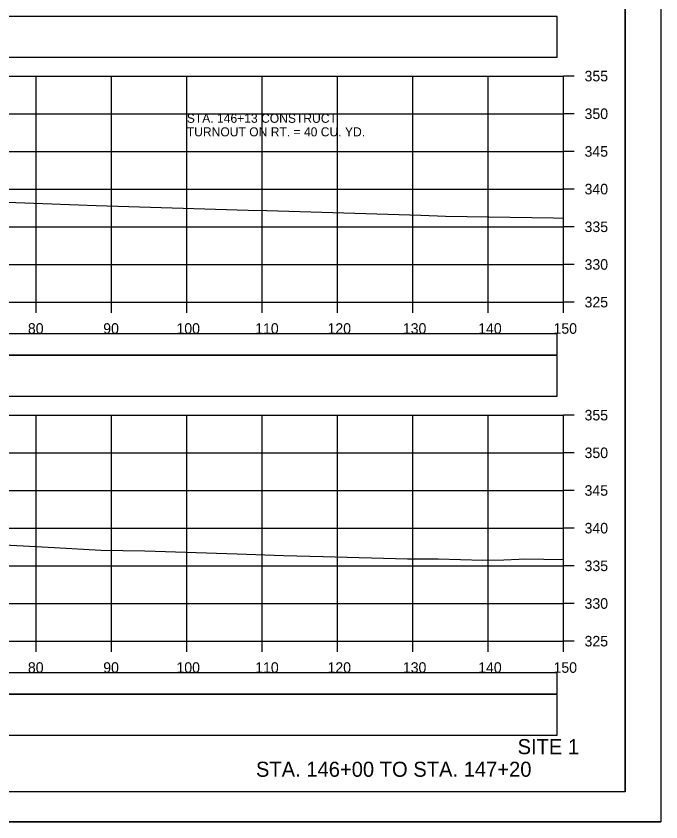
# Model space of a CAD drawing. Extents: x 1368122 to 1710785, y 373130 to 557566.
# Drawn here: x 1369099.6 to 1369185.2, y 379743.8 to 379850.8 of the extents above; entities that cross this region are included whole.
import ezdxf

# ---------------------------------------------------------------- set-up
doc = ezdxf.new("R2010")
doc.units = 0
for name, color, linetype in [('R_Alt Surface', 7, 'Continuous'), ('R_Axis', 7, 'Continuous'), ('R_Axis Annot', 7, 'Continuous'), ('R_Border', 7, 'Continuous'), ('R_Draft', 7, 'Continuous'), ('R_Exist Surface', 7, 'Continuous'), ('R_Grid', 7, 'Continuous'), ('R_No Plot', 7, 'Continuous'), ('R_Water Annot', 7, 'Continuous')]:
    doc.layers.add(name, color=color, linetype=linetype)

msp = doc.modelspace()

# ---------------------------------------------------------------- linework, layer by layer
for points in [[(1368873.07, 379845.31), (1369171.37, 379845.31), (1369171.37, 379850.72), (1368873.07, 379850.72)], [(1368873.07, 379800.31), (1369171.37, 379800.31), (1369171.37, 379805.72), (1368873.07, 379805.72)], [(1368873.07, 379755.31), (1369171.37, 379755.31), (1369171.37, 379760.72), (1368873.07, 379760.72)]]:
    msp.add_lwpolyline(points, close=True)
at = {"layer": 'R_Alt Surface'}
for points in [[(1368873.07, 379805.78), (1369171.37, 379805.78), (1369171.37, 379808.6), (1368873.07, 379808.6)], [(1368873.07, 379760.78), (1369171.37, 379760.78), (1369171.37, 379763.6), (1368873.07, 379763.6)]]:
    msp.add_lwpolyline(points, close=True, dxfattribs=at)
at = {"layer": 'R_Axis'}
for p, q in [((1369172.22, 379812.79), (1369172.22, 379842.79)), ((1369173.62, 379842.79), (1369172.22, 379842.79)), ((1369173.62, 379837.79), (1369172.22, 379837.79)), ((1369173.62, 379832.79), (1369172.22, 379832.79)), ((1369173.62, 379827.79), (1369172.22, 379827.79)), ((1369173.62, 379822.79), (1369172.22, 379822.79)), ((1369173.62, 379817.79), (1369172.22, 379817.79)), ((1368872.22, 379812.79), (1369172.22, 379812.79)), ((1369102.22, 379811.39), (1369102.22, 379812.79)), ((1369112.22, 379811.39), (1369112.22, 379812.79)), ((1369122.22, 379811.39), (1369122.22, 379812.79)), ((1369132.22, 379811.39), (1369132.22, 379812.79)), ((1369142.22, 379811.39), (1369142.22, 379812.79)), ((1369152.22, 379811.39), (1369152.22, 379812.79)), ((1369162.22, 379811.39), (1369162.22, 379812.79)), ((1369172.22, 379811.39), (1369172.22, 379812.79)), ((1369173.62, 379812.79), (1369172.22, 379812.79)), ((1369172.22, 379767.79), (1369172.22, 379797.79)), ((1369173.62, 379797.79), (1369172.22, 379797.79)), ((1369173.62, 379792.79), (1369172.22, 379792.79)), ((1369173.62, 379787.79), (1369172.22, 379787.79)), ((1369173.62, 379782.79), (1369172.22, 379782.79)), ((1369173.62, 379777.79), (1369172.22, 379777.79)), ((1369173.62, 379772.79), (1369172.22, 379772.79)), ((1368872.22, 379767.79), (1369172.22, 379767.79)), ((1369102.22, 379766.39), (1369102.22, 379767.79)), ((1369112.22, 379766.39), (1369112.22, 379767.79)), ((1369122.22, 379766.39), (1369122.22, 379767.79)), ((1369132.22, 379766.39), (1369132.22, 379767.79)), ((1369142.22, 379766.39), (1369142.22, 379767.79)), ((1369152.22, 379766.39), (1369152.22, 379767.79)), ((1369162.22, 379766.39), (1369162.22, 379767.79)), ((1369172.22, 379766.39), (1369172.22, 379767.79)), ((1369173.62, 379767.79), (1369172.22, 379767.79))]:
    msp.add_line(p, q, dxfattribs=at)
at = {"layer": 'R_Border'}
for q in [(1369180.4, 379953.25), (1368864.22, 379747.79)]:
    msp.add_line((1369180.4, 379747.79), q, dxfattribs=at)
at = {"layer": 'R_Exist Surface'}
for points in [[(1369090.02, 379826.37), (1369107.84, 379825.7), (1369110.19, 379825.61), (1369130.37, 379825), (1369132.84, 379824.93), (1369153.3, 379824.31), (1369155.51, 379824.25), (1369156.58, 379824.22), (1369170.9, 379823.98), (1369172.22, 379823.95)], [(1369092.08, 379780.89), (1369104.66, 379780.22), (1369110.82, 379779.89), (1369116.66, 379779.76), (1369128.91, 379779.4), (1369135.04, 379779.17), (1369140.33, 379779.04), (1369151.52, 379778.71), (1369155.61, 379778.72), (1369161.54, 379778.54), (1369164.31, 379778.58), (1369166.28, 379778.66), (1369167.01, 379778.7), (1369172.22, 379778.62)]]:
    msp.add_lwpolyline(points, dxfattribs=at)
at = {"layer": 'R_Grid'}
for p, q in [((1368872.22, 379842.79), (1369172.22, 379842.79)), ((1369102.22, 379812.79), (1369102.22, 379842.79)), ((1369112.22, 379812.79), (1369112.22, 379842.79)), ((1369122.22, 379812.79), (1369122.22, 379842.79)), ((1369132.22, 379812.79), (1369132.22, 379842.79)), ((1369142.22, 379812.79), (1369142.22, 379842.79)), ((1369152.22, 379812.79), (1369152.22, 379842.79)), ((1369162.22, 379812.79), (1369162.22, 379842.79)), ((1369172.22, 379812.79), (1369172.22, 379842.79)), ((1368872.22, 379837.79), (1369172.22, 379837.79)), ((1368872.22, 379832.79), (1369172.22, 379832.79)), ((1368872.22, 379827.79), (1369172.22, 379827.79)), ((1368872.22, 379822.79), (1369172.22, 379822.79)), ((1368872.22, 379817.79), (1369172.22, 379817.79)), ((1368872.22, 379812.79), (1369172.22, 379812.79)), ((1368872.22, 379797.79), (1369172.22, 379797.79)), ((1369102.22, 379767.79), (1369102.22, 379797.79)), ((1369112.22, 379767.79), (1369112.22, 379797.79)), ((1369122.22, 379767.79), (1369122.22, 379797.79)), ((1369132.22, 379767.79), (1369132.22, 379797.79)), ((1369142.22, 379767.79), (1369142.22, 379797.79)), ((1369152.22, 379767.79), (1369152.22, 379797.79)), ((1369162.22, 379767.79), (1369162.22, 379797.79)), ((1369172.22, 379767.79), (1369172.22, 379797.79)), ((1368872.22, 379792.79), (1369172.22, 379792.79)), ((1368872.22, 379787.79), (1369172.22, 379787.79)), ((1368872.22, 379782.79), (1369172.22, 379782.79)), ((1368872.22, 379777.79), (1369172.22, 379777.79)), ((1368872.22, 379772.79), (1369172.22, 379772.79)), ((1368872.22, 379767.79), (1369172.22, 379767.79))]:
    msp.add_line(p, q, dxfattribs=at)
at = {"layer": 'R_No Plot'}
msp.add_line((1368851.82, 379743.81), (1369185.15, 379743.81), dxfattribs=at)
for points in [[(1368851.81, 379957.14), (1369185.15, 379957.14), (1369185.15, 379743.8), (1368851.81, 379743.8)], [(1369098.14, 379953.25), (1369117.76, 379953.25), (1369117.76, 379943.37), (1369133.87, 379943.37), (1369157.07, 379943.37), (1369157.19, 379915.21), (1369180.4, 379915.21), (1369180.4, 379747.79), (1368864.22, 379747.79), (1368864.22, 379953.25)]]:
    msp.add_lwpolyline(points, close=True, dxfattribs=at)

# ---------------------------------------------------------------- texts
at = {"layer": 'R_Axis Annot'}
for s, p in [('355', (1369175.02, 379842.09)), ('350', (1369175.02, 379837.09)), ('345', (1369175.02, 379832.09)), ('340', (1369175.02, 379827.09)), ('335', (1369175.02, 379822.09)), ('330', (1369175.02, 379817.09)), ('325', (1369175.02, 379812.09)), ('80', (1369101.13, 379808.59)), ('90', (1369111.13, 379808.59)), ('100', (1369120.85, 379808.59)), ('110', (1369131.3, 379808.59)), ('120', (1369140.9, 379808.59)), ('130', (1369150.9, 379808.59)), ('140', (1369160.9, 379808.59)), ('150', (1369170.9, 379808.59)), ('355', (1369175.02, 379797.09)), ('350', (1369175.02, 379792.09)), ('345', (1369175.02, 379787.09)), ('340', (1369175.02, 379782.09)), ('335', (1369175.02, 379777.09)), ('330', (1369175.02, 379772.09)), ('325', (1369175.02, 379767.09)), ('80', (1369101.13, 379763.59)), ('90', (1369111.13, 379763.59)), ('100', (1369120.85, 379763.59)), ('110', (1369131.3, 379763.59)), ('120', (1369140.9, 379763.59)), ('130', (1369150.9, 379763.59)), ('140', (1369160.9, 379763.59)), ('150', (1369170.9, 379763.59))]:
    msp.add_text(s, height=1.4, dxfattribs=at).set_placement(p)
at = {"layer": 'R_Draft'}
for s, p in [('SITE 1', (1369166.13, 379752.79)), ('STA. 146+00 TO STA. 147+20', (1369131.4, 379749.79))]:
    msp.add_text(s, height=2, dxfattribs=at).set_placement(p)
at = {"layer": 'R_Water Annot'}
for s, p in [('STA. 146+13 CONSTRUCT', (1369122.22, 379836.59)), ('TURNOUT ON RT. = 40 CU. YD.', (1369122.22, 379834.79))]:
    msp.add_text(s, height=1.2, dxfattribs=at).set_placement(p)

doc.saveas('drawing.dxf')
